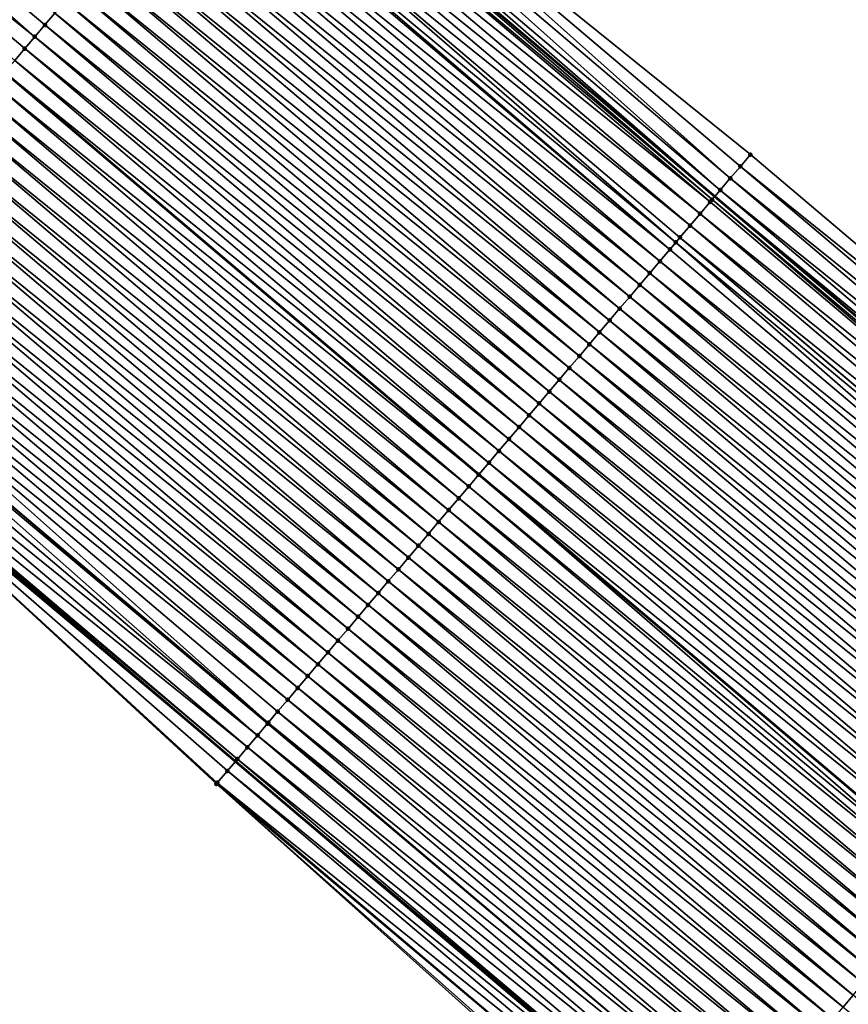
# Model space of a CAD drawing. Header units: feet. Extents: x 2007189 to 2022806, y 818621 to 837694.
# Tile 362 of 656: x 2016253 to 2016279, y 819532 to 819563. Entities that reach past the tile are written whole.
import ezdxf

# ---------------------------------------------------------------- set-up
doc = ezdxf.new("R2010")
doc.units = ezdxf.units.FT
doc.header["$MEASUREMENT"] = 0
for name, color, linetype, lineweight in [('EP_Travel Lane', 172, 'Continuous', 53), ('Road Shots', 141, 'Continuous', 100), ('Road X-Section', 40, 'Continuous', 13), ('STRIPING', 60, 'Continuous', 53)]:
    doc.layers.add(name, color=color, linetype=linetype, lineweight=lineweight)
doc.layers.add('I-77-MM17-21_SB-Surface-Border', color=7, linetype='Continuous')
doc.layers.add('I-77-MM17-21_SB-Surface-TIN', color=7, linetype='Continuous')

msp = doc.modelspace()

# ---------------------------------------------------------------- linework, layer by layer
at = {"layer": 'EP_Travel Lane'}
for points in [[(2016183.28467098, 819634.8907298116, 265.2329252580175), (2016198.596788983, 819622.027194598, 265.4946617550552), (2016213.909148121, 819609.1634568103, 265.7324263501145), (2016229.221533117, 819596.2996972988, 265.9676188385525), (2016244.533497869, 819583.4362908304, 266.2445913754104), (2016259.891310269, 819570.5225203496, 266.5224277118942), (2016275.139457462, 819557.5830874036, 266.7775376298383), (2016290.339732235, 819544.7140810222, 267.0380516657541), (2016305.665004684, 819531.8657909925, 267.2780565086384), (2016320.990131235, 819519.0176232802, 267.5331981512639), (2016336.315276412, 819506.1694399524, 267.7863999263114), (2016351.640517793, 819493.3211759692, 268.0296295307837), (2016366.965729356, 819480.4729369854, 268.2759543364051), (2016382.290939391, 819467.6246992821, 268.5224309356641), (2016397.61622734, 819454.7763962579, 268.7608351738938), (2016412.941223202, 819441.9283381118, 269.0295195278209), (2016428.266222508, 819429.0802770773, 269.2978479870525), (2016443.593150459, 819416.2294417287, 269.5617281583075), (2016458.915161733, 819403.3778103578, 269.829784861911), (2016474.237198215, 819390.526157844, 270.0952103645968), (2016489.559565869, 819377.674227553, 270.3261203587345), (2016504.881901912, 819364.8223237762, 270.560315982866)], [(2016183.202506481, 819603.6958262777, 265.0733781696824), (2016198.532178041, 819590.8528946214, 265.3209503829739), (2016213.861730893, 819578.010062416, 265.5803117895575), (2016229.191185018, 819565.1673129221, 265.8494773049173), (2016244.475745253, 819552.3482420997, 266.109085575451), (2016259.723848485, 819539.4088464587, 266.3687006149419), (2016275.026740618, 819526.4409849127, 266.6317051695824), (2016290.321655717, 819513.5564593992, 266.8704071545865), (2016305.616230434, 819500.6722206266, 267.1444673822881), (2016320.911125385, 819487.787712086, 267.3852626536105), (2016336.205997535, 819474.9032227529, 267.6284244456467), (2016351.500970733, 819462.0186482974, 267.8610853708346), (2016366.795694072, 819449.1342843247, 268.119710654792), (2016382.090362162, 819436.2499668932, 268.384071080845), (2016397.385141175, 819423.36555602, 268.6369120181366), (2016412.679787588, 819410.4812568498, 268.9035286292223), (2016427.977844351, 819397.6047015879, 269.161421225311), (2016443.300191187, 819384.7528080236, 269.3954837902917), (2016458.622623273, 819371.9008429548, 269.6206614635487), (2016473.944835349, 819359.0490624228, 269.8687680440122), (2016489.266939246, 819346.1973726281, 270.128160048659), (2016504.589087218, 819333.3456458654, 270.3829531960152)]]:
    msp.add_polyline3d(points, dxfattribs=at)
at = {"layer": 'I-77-MM17-21_SB-Surface-Border', "color": 3, "linetype": 'Continuous', "lineweight": -3}
for points in [[(2016183.460804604, 819635.1003761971, 265.2332455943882), (2016199.312859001, 819622.879429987, 265.4920209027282), (2016214.727341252, 819610.137190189, 265.7272301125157), (2016230.039247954, 819597.2725477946, 265.9470665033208), (2016245.994143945, 819585.1737806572, 266.1947624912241), (2016260.712779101, 819571.4899711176, 266.4927552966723), (2016276.284662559, 819558.9315827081, 266.7249549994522), (2016291.476702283, 819546.069253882, 266.9875041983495), (2016306.159110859, 819532.4549832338, 267.2693192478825), (2016321.162933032, 819519.223718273, 267.5321397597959), (2016337.130822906, 819507.1416154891, 267.7558890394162), (2016351.81332815, 819493.5272637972, 268.0276841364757), (2016367.138531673, 819480.6790315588, 268.2748428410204), (2016382.463761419, 819467.8307773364, 268.519275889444), (2016397.789036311, 819454.9824852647, 268.7590343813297), (2016413.114027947, 819442.1344306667, 269.0281571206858), (2016428.76037423, 819429.6694311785, 269.2843902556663), (2016444.087512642, 819416.8184214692, 269.5406476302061), (2016459.409492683, 819403.9668255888, 269.8124374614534), (2016474.73145874, 819391.1152414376, 270.0856816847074), (2016489.732447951, 819377.8802853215, 270.3232260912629), (2016505.054784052, 819365.0283907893, 270.5578926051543)], [(2016504.315146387, 819333.0189122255, 270.3760323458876), (2016488.99301617, 819345.8706340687, 270.1199002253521), (2016473.097372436, 819358.0378913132, 269.8274183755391), (2016457.396885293, 819370.4383548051, 269.5624527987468), (2016441.672799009, 819382.8112668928, 269.3274584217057), (2016426.79828295, 819396.1974727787, 269.1138127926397), (2016412.169920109, 819409.8727367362, 268.8853118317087), (2016395.360763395, 819420.9494025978, 268.5602324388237), (2016380.304748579, 819434.1189575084, 268.3252186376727), (2016364.656033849, 819446.5807198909, 268.0479512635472), (2016350.114952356, 819460.364253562, 267.801350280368), (2016335.247964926, 819473.7593316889, 267.5690900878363), (2016320.019028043, 819486.7226995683, 267.3377626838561), (2016303.152086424, 819497.730594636, 267.0205578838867), (2016290.260975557, 819513.4840252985, 266.8675688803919), (2016274.061169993, 819525.2883479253, 266.5848943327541), (2016259.111439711, 819538.6864703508, 266.3334746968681), (2016244.398538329, 819552.257178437, 266.1049946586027), (2016226.980209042, 819562.5331212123, 265.7212940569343), (2016211.883923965, 819575.6538988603, 265.4767556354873), (2016197.786978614, 819589.9652309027, 265.2864947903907), (2016181.556114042, 819601.7345447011, 264.9904818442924)]]:
    msp.add_polyline3d(points, dxfattribs=at)
at = {"layer": 'I-77-MM17-21_SB-Surface-TIN', "color": 128, "linetype": 'Continuous', "lineweight": -3}
for points in [[(2016237.632886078, 819575.2194163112, 266.0709151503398), (2016253.273328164, 819562.7204458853, 266.3569581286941), (2016238.275966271, 819575.9852151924, 266.0897367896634)], [(2016238.275966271, 819575.9852151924, 266.0897367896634), (2016253.273328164, 819562.7204458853, 266.3569581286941), (2016253.596747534, 819563.1017593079, 266.3664422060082)], [(2016238.275966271, 819575.9852151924, 266.0897367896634), (2016253.596747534, 819563.1017593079, 266.3664422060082), (2016253.920166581, 819563.4830730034, 266.3759591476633)], [(2016237.632886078, 819575.2194163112, 266.0709151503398), (2016252.626500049, 819561.9578100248, 266.3369039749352), (2016252.949912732, 819562.3391291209, 266.3470715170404)], [(2016237.632886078, 819575.2194163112, 266.0709151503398), (2016252.949912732, 819562.3391291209, 266.3470715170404), (2016253.273328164, 819562.7204458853, 266.3569581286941)], [(2016275.637274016, 819558.1694224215, 266.7621913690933), (2016260.712779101, 819571.4899711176, 266.4927552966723), (2016260.389104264, 819571.1088744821, 266.5093865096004)], [(2016275.637274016, 819558.1694224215, 266.7621913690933), (2016275.960987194, 819558.5504865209, 266.7416404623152), (2016260.712779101, 819571.4899711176, 266.4927552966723)], [(2016275.960987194, 819558.5504865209, 266.7416404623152), (2016276.284662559, 819558.9315827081, 266.7249549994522), (2016260.712779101, 819571.4899711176, 266.4927552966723)], [(2016275.313632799, 819557.7882972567, 266.7753860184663), (2016260.389104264, 819571.1088744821, 266.5093865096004), (2016260.065483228, 819570.7277321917, 266.5205179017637)], [(2016275.313632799, 819557.7882972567, 266.7753860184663), (2016275.637274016, 819558.1694224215, 266.7621913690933), (2016260.389104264, 819571.1088744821, 266.5093865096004)], [(2016275.053091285, 819557.4813325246, 266.778604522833), (2016259.891310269, 819570.5225203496, 266.5224277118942), (2016259.741959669, 819570.3465071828, 266.5216846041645)], [(2016259.891426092, 819570.522656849, 266.5224282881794), (2016259.891310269, 819570.5225203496, 266.5224277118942), (2016275.139457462, 819557.5830874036, 266.7775376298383)], [(2016275.053091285, 819557.4813325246, 266.778604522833), (2016275.139457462, 819557.5830874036, 266.7775376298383), (2016259.891310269, 819570.5225203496, 266.5224277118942)], [(2016259.891426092, 819570.522656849, 266.5224282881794), (2016275.139457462, 819557.5830874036, 266.7775376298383), (2016260.065483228, 819570.7277321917, 266.5205179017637)], [(2016275.313632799, 819557.7882972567, 266.7753860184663), (2016260.065483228, 819570.7277321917, 266.5205179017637), (2016275.139457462, 819557.5830874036, 266.7775376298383)], [(2016274.990089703, 819557.4070888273, 266.7785502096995), (2016259.741959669, 819570.3465071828, 266.5216846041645), (2016259.418490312, 819569.9652361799, 266.517310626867)], [(2016274.990089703, 819557.4070888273, 266.7785502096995), (2016275.053091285, 819557.4813325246, 266.778604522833), (2016259.741959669, 819570.3465071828, 266.5216846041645)], [(2016274.666597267, 819557.0258374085, 266.7765356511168), (2016259.418490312, 819569.9652361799, 266.517310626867), (2016259.095027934, 819569.5839592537, 266.5122230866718)], [(2016274.666597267, 819557.0258374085, 266.7765356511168), (2016274.990089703, 819557.4070888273, 266.7785502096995), (2016259.418490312, 819569.9652361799, 266.517310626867)], [(2016274.343119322, 819556.6445736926, 266.7730397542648), (2016259.095027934, 819569.5839592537, 266.5122230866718), (2016258.771575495, 819569.2026738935, 266.5061195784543)], [(2016274.343119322, 819556.6445736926, 266.7730397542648), (2016274.666597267, 819557.0258374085, 266.7765356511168), (2016259.095027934, 819569.5839592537, 266.5122230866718)], [(2016273.883156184, 819556.1023859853, 266.7651829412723), (2016258.771575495, 819569.2026738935, 266.5061195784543), (2016258.511815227, 819568.8964542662, 266.5004853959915)], [(2016273.883156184, 819556.1023859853, 266.7651829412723), (2016274.019656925, 819556.2632967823, 266.767954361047), (2016258.771575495, 819569.2026738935, 266.5061195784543)], [(2016274.019656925, 819556.2632967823, 266.767954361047), (2016274.343119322, 819556.6445736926, 266.7730397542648), (2016258.771575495, 819569.2026738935, 266.5061195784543)], [(2016273.696214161, 819555.8820032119, 266.7608620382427), (2016258.511815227, 819568.8964542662, 266.5004853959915), (2016258.448132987, 819568.821380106, 266.4990008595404)], [(2016273.696214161, 819555.8820032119, 266.7608620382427), (2016273.883156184, 819556.1023859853, 266.7651829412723), (2016258.511815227, 819568.8964542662, 266.5004853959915)], [(2016273.696214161, 819555.8820032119, 266.7608620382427), (2016258.448132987, 819568.821380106, 266.4990008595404), (2016258.124697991, 819568.4400799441, 266.4911142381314)], [(2016273.372781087, 819555.5007014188, 266.7527791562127), (2016258.124697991, 819568.4400799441, 266.4911142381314), (2016257.801263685, 819568.0587791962, 266.483157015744)], [(2016273.372781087, 819555.5007014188, 266.7527791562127), (2016273.696214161, 819555.8820032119, 266.7608620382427), (2016258.124697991, 819568.4400799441, 266.4911142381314)], [(2016273.049350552, 819555.1193974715, 266.7444367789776), (2016257.801263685, 819568.0587791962, 266.483157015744), (2016257.477830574, 819567.6774774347, 266.4750777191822)], [(2016273.049350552, 819555.1193974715, 266.7444367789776), (2016273.372781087, 819555.5007014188, 266.7527791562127), (2016257.801263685, 819568.0587791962, 266.483157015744)], [(2016272.72591995, 819554.7380935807, 266.7361011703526), (2016257.477830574, 819567.6774774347, 266.4750777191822), (2016257.154395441, 819567.2961773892, 266.4672051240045)], [(2016272.72591995, 819554.7380935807, 266.7361011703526), (2016273.049350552, 819555.1193974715, 266.7444367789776), (2016257.477830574, 819567.6774774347, 266.4750777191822)], [(2016272.402489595, 819554.35678948, 266.7277403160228), (2016257.154395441, 819567.2961773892, 266.4672051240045), (2016256.830961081, 819566.914876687, 266.4592534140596)], [(2016272.402489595, 819554.35678948, 266.7277403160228), (2016272.72591995, 819554.7380935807, 266.7361011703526), (2016257.154395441, 819567.2961773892, 266.4672051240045)], [(2016272.079061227, 819553.9754836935, 266.7191763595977), (2016256.830961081, 819566.914876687, 266.4592534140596), (2016256.507530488, 819566.5335727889, 266.4509167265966)], [(2016272.079061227, 819553.9754836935, 266.7191763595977), (2016272.402489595, 819554.35678948, 266.7277403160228), (2016256.830961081, 819566.914876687, 266.4592534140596)], [(2016271.755635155, 819553.5941759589, 266.710377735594), (2016256.507530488, 819566.5335727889, 266.4509167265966), (2016256.1841063, 819566.1522634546, 266.4419251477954)], [(2016271.755635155, 819553.5941759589, 266.710377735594), (2016272.079061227, 819553.9754836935, 266.7191763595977), (2016256.507530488, 819566.5335727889, 266.4509167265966)], [(2016271.432208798, 819553.2128684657, 266.7016081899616), (2016256.1841063, 819566.1522634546, 266.4419251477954), (2016255.860684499, 819565.7709520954, 266.4326896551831)], [(2016271.432208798, 819553.2128684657, 266.7016081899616), (2016271.755635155, 819553.5941759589, 266.710377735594), (2016256.1841063, 819566.1522634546, 266.4419251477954)], [(2016271.108780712, 819552.83156244, 266.6930154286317), (2016255.860684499, 819565.7709520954, 266.4326896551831), (2016255.537258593, 819565.3896442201, 266.4238738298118)], [(2016271.108780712, 819552.83156244, 266.6930154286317), (2016271.432208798, 819553.2128684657, 266.7016081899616), (2016255.860684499, 819565.7709520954, 266.4326896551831)], [(2016270.785352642, 819552.4502564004, 266.6844209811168), (2016255.537258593, 819565.3896442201, 266.4238738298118), (2016255.213833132, 819565.008335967, 266.4150125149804)], [(2016270.785352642, 819552.4502564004, 266.6844209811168), (2016271.108780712, 819552.83156244, 266.6930154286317), (2016255.537258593, 819565.3896442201, 266.4238738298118)], [(2016270.461928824, 819552.0689467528, 266.675391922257), (2016255.213833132, 819565.008335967, 266.4150125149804), (2016254.890413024, 819564.6270231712, 266.4056039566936)], [(2016270.461928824, 819552.0689467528, 266.675391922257), (2016270.785352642, 819552.4502564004, 266.6844209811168), (2016255.213833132, 819565.008335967, 266.4150125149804)], [(2016270.138511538, 819551.6876315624, 266.6656951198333), (2016254.890413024, 819564.6270231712, 266.4056039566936), (2016254.56699965, 819564.2457046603, 266.3955069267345)], [(2016270.138511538, 819551.6876315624, 266.6656951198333), (2016270.461928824, 819552.0689467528, 266.675391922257), (2016254.890413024, 819564.6270231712, 266.4056039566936)], [(2016269.815098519, 819551.3063127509, 266.6555621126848), (2016254.56699965, 819564.2457046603, 266.3955069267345), (2016254.243585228, 819563.8643870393, 266.3855170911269)], [(2016269.815098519, 819551.3063127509, 266.6555621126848), (2016270.138511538, 819551.6876315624, 266.6656951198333), (2016254.56699965, 819564.2457046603, 266.3955069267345)], [(2016269.491684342, 819550.9249949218, 266.645547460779), (2016254.243585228, 819563.8643870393, 266.3855170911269), (2016253.920166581, 819563.4830730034, 266.3759591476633)], [(2016269.491684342, 819550.9249949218, 266.645547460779), (2016269.815098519, 819551.3063127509, 266.6555621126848), (2016254.243585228, 819563.8643870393, 266.3855170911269)], [(2016269.168263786, 819550.5436825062, 266.636184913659), (2016253.920166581, 819563.4830730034, 266.3759591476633), (2016253.596747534, 819563.1017593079, 266.3664422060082)], [(2016269.168263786, 819550.5436825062, 266.636184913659), (2016269.491684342, 819550.9249949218, 266.645547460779), (2016253.920166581, 819563.4830730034, 266.3759591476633)], [(2016268.844840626, 819550.1623723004, 266.6270886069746), (2016253.596747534, 819563.1017593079, 266.3664422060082), (2016253.273328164, 819562.7204458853, 266.3569581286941)], [(2016268.844840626, 819550.1623723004, 266.6270886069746), (2016269.168263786, 819550.5436825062, 266.636184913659), (2016253.596747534, 819563.1017593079, 266.3664422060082)], [(2016268.521418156, 819549.7810615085, 266.6179216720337), (2016253.273328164, 819562.7204458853, 266.3569581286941), (2016252.949912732, 819562.3391291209, 266.3470715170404)], [(2016268.521418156, 819549.7810615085, 266.6179216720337), (2016268.844840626, 819550.1623723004, 266.6270886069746), (2016253.273328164, 819562.7204458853, 266.3569581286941)], [(2016268.198002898, 819549.3997445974, 266.608017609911), (2016252.949912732, 819562.3391291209, 266.3470715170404), (2016252.626500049, 819561.9578100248, 266.3369039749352)], [(2016268.198002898, 819549.3997445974, 266.608017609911), (2016268.521418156, 819549.7810615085, 266.6179216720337), (2016252.949912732, 819562.3391291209, 266.3470715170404)], [(2016267.874590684, 819549.0184251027, 266.5978022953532), (2016252.626500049, 819561.9578100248, 266.3369039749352), (2016252.303084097, 819561.5764934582, 266.3270582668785)], [(2016267.874590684, 819549.0184251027, 266.5978022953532), (2016268.198002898, 819549.3997445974, 266.608017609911), (2016252.626500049, 819561.9578100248, 266.3369039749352)], [(2016251.979665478, 819561.1951796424, 266.3175097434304), (2016267.551178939, 819548.6371049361, 266.5875252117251), (2016252.303084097, 819561.5764934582, 266.3270582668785)], [(2016267.874590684, 819549.0184251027, 266.5978022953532), (2016252.303084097, 819561.5764934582, 266.3270582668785), (2016267.551178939, 819548.6371049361, 266.5875252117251)], [(2016267.227763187, 819548.2557887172, 266.577685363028), (2016251.979665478, 819561.1951796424, 266.3175097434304), (2016251.656239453, 819560.8138718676, 266.3087060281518)], [(2016267.227763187, 819548.2557887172, 266.577685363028), (2016267.551178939, 819548.6371049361, 266.5875252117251), (2016251.979665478, 819561.1951796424, 266.3175097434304)], [(2016266.904337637, 819547.8744805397, 266.5688333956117), (2016251.656239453, 819560.8138718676, 266.3087060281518), (2016251.332808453, 819560.4325683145, 266.3004108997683)], [(2016266.904337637, 819547.8744805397, 266.5688333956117), (2016267.227763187, 819548.2557887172, 266.577685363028), (2016251.656239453, 819560.8138718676, 266.3087060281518)], [(2016266.580905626, 819547.4931778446, 266.5606418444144), (2016251.332808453, 819560.4325683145, 266.3004108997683), (2016251.009378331, 819560.051264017, 266.2920260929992)], [(2016266.580905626, 819547.4931778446, 266.5606418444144), (2016266.904337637, 819547.8744805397, 266.5688333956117), (2016251.332808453, 819560.4325683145, 266.3004108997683)], [(2016266.257468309, 819547.1118796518, 266.552992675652), (2016251.009378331, 819560.051264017, 266.2920260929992), (2016250.685948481, 819559.6699594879, 266.2836133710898)], [(2016266.257468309, 819547.1118796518, 266.552992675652), (2016266.580905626, 819547.4931778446, 266.5606418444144), (2016251.009378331, 819560.051264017, 266.2920260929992)], [(2016265.934030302, 819546.7305820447, 266.5454140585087), (2016250.685948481, 819559.6699594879, 266.2836133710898), (2016250.362519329, 819559.2886543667, 266.2751293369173)], [(2016265.934030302, 819546.7305820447, 266.5454140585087), (2016266.257468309, 819547.1118796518, 266.552992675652), (2016250.685948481, 819559.6699594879, 266.2836133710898)], [(2016265.610593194, 819546.3492836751, 266.5377435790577), (2016250.362519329, 819559.2886543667, 266.2751293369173), (2016250.039089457, 819558.9073498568, 266.2667189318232)], [(2016265.610593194, 819546.3492836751, 266.5377435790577), (2016265.934030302, 819546.7305820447, 266.5454140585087), (2016250.362519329, 819559.2886543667, 266.2751293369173)], [(2016265.287156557, 819545.9679849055, 266.5300249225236), (2016250.039089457, 819558.9073498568, 266.2667189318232), (2016249.715658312, 819558.5260464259, 266.2584385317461)], [(2016265.287156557, 819545.9679849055, 266.5300249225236), (2016265.610593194, 819546.3492836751, 266.5377435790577), (2016250.039089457, 819558.9073498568, 266.2667189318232)], [(2016291.476702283, 819546.069253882, 266.9875041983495), (2016276.284662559, 819558.9315827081, 266.7249549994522), (2016275.960987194, 819558.5504865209, 266.7416404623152)], [(2016264.96372092, 819545.586685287, 266.5222040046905), (2016249.715658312, 819558.5260464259, 266.2584385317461), (2016249.392226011, 819558.1447439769, 266.2502763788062)], [(2016264.96372092, 819545.586685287, 266.5222040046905), (2016265.287156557, 819545.9679849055, 266.5300249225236), (2016249.715658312, 819558.5260464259, 266.2584385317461)], [(2016291.155309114, 819545.6862310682, 267.0043893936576), (2016275.960987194, 819558.5504865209, 266.7416404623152), (2016275.637274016, 819558.1694224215, 266.7621913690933)], [(2016291.155309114, 819545.6862310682, 267.0043893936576), (2016291.476702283, 819546.069253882, 266.9875041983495), (2016275.960987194, 819558.5504865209, 266.7416404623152)], [(2016264.640286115, 819545.2053849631, 266.5142981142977), (2016249.392226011, 819558.1447439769, 266.2502763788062), (2016249.068791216, 819557.7634436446, 266.2423692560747)], [(2016264.640286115, 819545.2053849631, 266.5142981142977), (2016264.96372092, 819545.586685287, 266.5222040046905), (2016249.392226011, 819558.1447439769, 266.2502763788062)], [(2016290.833884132, 819545.3032349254, 267.024573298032), (2016275.637274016, 819558.1694224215, 266.7621913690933), (2016275.313632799, 819557.7882972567, 266.7753860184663)], [(2016290.833884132, 819545.3032349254, 267.024573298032), (2016291.155309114, 819545.6862310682, 267.0043893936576), (2016275.637274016, 819558.1694224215, 266.7621913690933)], [(2016290.51253952, 819544.9201714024, 267.0364235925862), (2016275.313632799, 819557.7882972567, 266.7753860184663), (2016275.139457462, 819557.5830874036, 266.7775376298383)], [(2016290.51253952, 819544.9201714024, 267.0364235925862), (2016290.833884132, 819545.3032349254, 267.024573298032), (2016275.313632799, 819557.7882972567, 266.7753860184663)], [(2016264.316851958, 819544.8240840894, 266.5063259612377), (2016249.068791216, 819557.7634436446, 266.2423692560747), (2016248.74535419, 819557.3821452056, 266.2346901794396)], [(2016264.316851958, 819544.8240840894, 266.5063259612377), (2016264.640286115, 819545.2053849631, 266.5142981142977), (2016249.068791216, 819557.7634436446, 266.2423692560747)], [(2016290.191295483, 819544.5370235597, 267.0378451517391), (2016275.053091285, 819557.4813325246, 266.778604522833), (2016274.990089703, 819557.4070888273, 266.7785502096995)], [(2016290.316130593, 819544.6859336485, 267.038274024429), (2016275.139457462, 819557.5830874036, 266.7775376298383), (2016275.053091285, 819557.4813325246, 266.778604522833)], [(2016290.191295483, 819544.5370235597, 267.0378451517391), (2016290.316130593, 819544.6859336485, 267.038274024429), (2016275.053091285, 819557.4813325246, 266.778604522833)], [(2016290.51253952, 819544.9201714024, 267.0364235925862), (2016275.139457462, 819557.5830874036, 266.7775376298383), (2016290.339732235, 819544.7140810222, 267.0380516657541)], [(2016290.316130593, 819544.6859336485, 267.038274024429), (2016290.339732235, 819544.7140810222, 267.0380516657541), (2016275.139457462, 819557.5830874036, 266.7775376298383)], [(2016263.993419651, 819544.4427816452, 266.4981646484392), (2016248.74535419, 819557.3821452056, 266.2346901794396), (2016248.421915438, 819557.0008482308, 266.2271874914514)], [(2016263.993419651, 819544.4427816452, 266.4981646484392), (2016264.316851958, 819544.8240840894, 266.5063259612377), (2016248.74535419, 819557.3821452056, 266.2346901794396)], [(2016290.191295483, 819544.5370235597, 267.0378451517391), (2016274.990089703, 819557.4070888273, 266.7785502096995), (2016274.666597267, 819557.0258374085, 266.7765356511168)], [(2016263.66998644, 819544.0614799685, 266.490095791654), (2016248.421915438, 819557.0008482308, 266.2271874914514), (2016248.098475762, 819556.6195520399, 266.2197792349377)], [(2016263.66998644, 819544.0614799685, 266.490095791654), (2016263.993419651, 819544.4427816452, 266.4981646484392), (2016248.421915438, 819557.0008482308, 266.2271874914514)], [(2016289.870106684, 819544.1538294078, 267.0335391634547), (2016274.666597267, 819557.0258374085, 266.7765356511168), (2016274.343119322, 819556.6445736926, 266.7730397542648)], [(2016289.870106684, 819544.1538294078, 267.0335391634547), (2016290.191295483, 819544.5370235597, 267.0378451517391), (2016274.666597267, 819557.0258374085, 266.7765356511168)], [(2016263.346555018, 819543.6801767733, 266.481844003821), (2016248.098475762, 819556.6195520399, 266.2197792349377), (2016247.775037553, 819556.2382546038, 266.2122209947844)], [(2016263.346555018, 819543.6801767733, 266.481844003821), (2016263.66998644, 819544.0614799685, 266.490095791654), (2016248.098475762, 819556.6195520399, 266.2197792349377)], [(2016289.548938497, 819543.770617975, 267.0270958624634), (2016274.343119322, 819556.6445736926, 266.7730397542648), (2016274.019656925, 819556.2632967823, 266.767954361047)], [(2016289.548938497, 819543.770617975, 267.0270958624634), (2016289.870106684, 819544.1538294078, 267.0335391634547), (2016274.343119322, 819556.6445736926, 266.7730397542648)], [(2016263.023125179, 819543.2988722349, 266.4734304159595), (2016247.775037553, 819556.2382546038, 266.2122209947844), (2016247.45160037, 819555.856956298, 266.2045579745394)], [(2016263.023125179, 819543.2988722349, 266.4734304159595), (2016263.346555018, 819543.6801767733, 266.481844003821), (2016247.775037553, 819556.2382546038, 266.2122209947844)], [(2016289.227772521, 819543.3874046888, 267.0204233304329), (2016274.019656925, 819556.2632967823, 266.767954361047), (2016273.883156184, 819556.1023859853, 266.7651829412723)], [(2016289.227772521, 819543.3874046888, 267.0204233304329), (2016289.239658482, 819543.401587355, 267.0206912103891), (2016274.019656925, 819556.2632967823, 266.767954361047)], [(2016289.239658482, 819543.401587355, 267.0206912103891), (2016289.548938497, 819543.770617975, 267.0270958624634), (2016274.019656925, 819556.2632967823, 266.767954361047)], [(2016288.906618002, 819543.0041817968, 267.0125627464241), (2016273.696214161, 819555.8820032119, 266.7608620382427), (2016273.372781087, 819555.5007014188, 266.7527791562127)], [(2016288.906618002, 819543.0041817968, 267.0125627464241), (2016273.883156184, 819556.1023859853, 266.7651829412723), (2016273.696214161, 819555.8820032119, 266.7608620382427)], [(2016288.906618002, 819543.0041817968, 267.0125627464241), (2016289.227772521, 819543.3874046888, 267.0204233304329), (2016273.883156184, 819556.1023859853, 266.7651829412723)], [(2016262.699694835, 819542.9175681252, 266.4650684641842), (2016247.45160037, 819555.856956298, 266.2045579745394), (2016247.128162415, 819555.4756586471, 266.196973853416)], [(2016262.699694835, 819542.9175681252, 266.4650684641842), (2016263.023125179, 819543.2988722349, 266.4734304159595), (2016247.45160037, 819555.856956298, 266.2045579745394)], [(2016262.376264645, 819542.5362638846, 266.4566907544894), (2016247.128162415, 819555.4756586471, 266.196973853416), (2016246.804725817, 819555.0943598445, 266.1892509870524)], [(2016262.376264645, 819542.5362638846, 266.4566907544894), (2016262.699694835, 819542.9175681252, 266.4650684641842), (2016247.128162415, 819555.4756586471, 266.196973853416)], [(2016288.585476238, 819542.6209482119, 267.003379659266), (2016273.372781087, 819555.5007014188, 266.7527791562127), (2016273.049350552, 819555.1193974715, 266.7444367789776)], [(2016288.585476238, 819542.6209482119, 267.003379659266), (2016288.906618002, 819543.0041817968, 267.0125627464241), (2016273.372781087, 819555.5007014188, 266.7527791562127)], [(2016262.052832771, 819542.1549610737, 266.4484852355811), (2016246.804725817, 819555.0943598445, 266.1892509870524), (2016246.481289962, 819554.7130604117, 266.1814521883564)], [(2016262.052832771, 819542.1549610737, 266.4484852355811), (2016262.376264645, 819542.5362638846, 266.4566907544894), (2016246.804725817, 819555.0943598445, 266.1892509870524)], [(2016288.264337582, 819542.237712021, 266.9938742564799), (2016273.049350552, 819555.1193974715, 266.7444367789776), (2016272.72591995, 819554.7380935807, 266.7361011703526)], [(2016288.264337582, 819542.237712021, 266.9938742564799), (2016288.585476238, 819542.6209482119, 267.003379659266), (2016273.049350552, 819555.1193974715, 266.7444367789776)], [(2016261.729398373, 819541.7736604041, 266.4405377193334), (2016246.481289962, 819554.7130604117, 266.1814521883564), (2016246.157856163, 819554.3317592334, 266.1734431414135)], [(2016261.729398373, 819541.7736604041, 266.4405377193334), (2016262.052832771, 819542.1549610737, 266.4484852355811), (2016246.481289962, 819554.7130604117, 266.1814521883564)], [(2016287.943191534, 819541.8544820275, 266.9851353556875), (2016272.72591995, 819554.7380935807, 266.7361011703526), (2016272.402489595, 819554.35678948, 266.7277403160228)], [(2016287.943191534, 819541.8544820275, 266.9851353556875), (2016288.264337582, 819542.237712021, 266.9938742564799), (2016272.72591995, 819554.7380935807, 266.7361011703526)], [(2016261.405961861, 819541.3923615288, 266.4328063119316), (2016246.157856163, 819554.3317592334, 266.1734431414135), (2016245.834426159, 819553.9504548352, 266.1650461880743)], [(2016261.405961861, 819541.3923615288, 266.4328063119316), (2016261.729398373, 819541.7736604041, 266.4405377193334), (2016246.157856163, 819554.3317592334, 266.1734431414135)], [(2016287.622037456, 819541.4712587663, 266.9772291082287), (2016272.402489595, 819554.35678948, 266.7277403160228), (2016272.079061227, 819553.9754836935, 266.7191763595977)], [(2016287.622037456, 819541.4712587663, 266.9772291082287), (2016287.943191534, 819541.8544820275, 266.9851353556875), (2016272.402489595, 819554.35678948, 266.7277403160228)], [(2016287.300882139, 819541.0880365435, 266.9694512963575), (2016272.079061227, 819553.9754836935, 266.7191763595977), (2016271.755635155, 819553.5941759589, 266.710377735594)], [(2016287.300882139, 819541.0880365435, 266.9694512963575), (2016287.622037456, 819541.4712587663, 266.9772291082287), (2016272.079061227, 819553.9754836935, 266.7191763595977)], [(2016260.781371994, 819540.6559969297, 266.4160387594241), (2016245.834426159, 819553.9504548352, 266.1650461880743), (2016245.511005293, 819553.5691426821, 266.1557150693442)], [(2016260.781371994, 819540.6559969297, 266.4160387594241), (2016261.082528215, 819541.0110602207, 266.4247818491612), (2016245.834426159, 819553.9504548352, 266.1650461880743)], [(2016261.082528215, 819541.0110602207, 266.4247818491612), (2016261.405961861, 819541.3923615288, 266.4328063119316), (2016245.834426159, 819553.9504548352, 266.1650461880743)], [(2016260.435715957, 819540.248410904, 266.4031071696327), (2016245.439343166, 819553.4846471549, 266.1533393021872), (2016245.187611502, 819553.187807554, 266.1436162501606)], [(2016260.759109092, 819540.6297465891, 266.4152728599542), (2016245.511005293, 819553.5691426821, 266.1557150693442), (2016245.439343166, 819553.4846471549, 266.1533393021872)], [(2016260.435715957, 819540.248410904, 266.4031071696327), (2016260.759109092, 819540.6297465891, 266.4152728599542), (2016245.439343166, 819553.4846471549, 266.1533393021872)], [(2016260.759109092, 819540.6297465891, 266.4152728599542), (2016260.781371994, 819540.6559969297, 266.4160387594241), (2016245.511005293, 819553.5691426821, 266.1557150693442)], [(2016286.979733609, 819540.704808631, 266.9609697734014), (2016271.755635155, 819553.5941759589, 266.710377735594), (2016271.432208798, 819553.2128684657, 266.7016081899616)], [(2016286.979733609, 819540.704808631, 266.9609697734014), (2016287.300882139, 819541.0880365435, 266.9694512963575), (2016271.755635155, 819553.5941759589, 266.710377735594)], [(2016260.435715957, 819540.248410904, 266.4031071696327), (2016245.187611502, 819553.187807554, 266.1436162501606), (2016244.864243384, 819552.8064506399, 266.1288929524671)], [(2016286.658590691, 819540.3215760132, 266.9519062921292), (2016271.432208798, 819553.2128684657, 266.7016081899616), (2016271.108780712, 819552.83156244, 266.6930154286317)], [(2016286.658590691, 819540.3215760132, 266.9519062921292), (2016286.979733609, 819540.704808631, 266.9609697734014), (2016271.432208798, 819553.2128684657, 266.7016081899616)], [(2016260.112345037, 819539.8670563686, 266.3886706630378), (2016244.864243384, 819552.8064506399, 266.1288929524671), (2016244.540891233, 819552.425080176, 266.1125374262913)], [(2016260.112345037, 819539.8670563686, 266.3886706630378), (2016260.435715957, 819540.248410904, 266.4031071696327), (2016244.864243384, 819552.8064506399, 266.1288929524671)], [(2016286.337448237, 819539.9383430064, 266.9427947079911), (2016271.108780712, 819552.83156244, 266.6930154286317), (2016270.785352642, 819552.4502564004, 266.6844209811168)], [(2016286.337448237, 819539.9383430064, 266.9427947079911), (2016286.658590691, 819540.3215760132, 266.9519062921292), (2016271.108780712, 819552.83156244, 266.6930154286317)], [(2016259.788993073, 819539.4856857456, 266.3722961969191), (2016244.540891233, 819552.425080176, 266.1125374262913), (2016244.475745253, 819552.3482420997, 266.109085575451)], [(2016259.788993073, 819539.4856857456, 266.3722961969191), (2016260.112345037, 819539.8670563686, 266.3886706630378), (2016244.540891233, 819552.425080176, 266.1125374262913)], [(2016286.016304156, 819539.5551113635, 266.9338518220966), (2016270.785352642, 819552.4502564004, 266.6844209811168), (2016270.461928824, 819552.0689467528, 266.675391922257)], [(2016286.016304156, 819539.5551113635, 266.9338518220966), (2016286.337448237, 819539.9383430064, 266.9427947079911), (2016270.785352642, 819552.4502564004, 266.6844209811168)], [(2016244.398538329, 819552.257178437, 266.1049946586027), (2016259.723848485, 819539.4088464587, 266.3687006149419), (2016244.475745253, 819552.3482420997, 266.109085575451)], [(2016259.465655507, 819539.1043029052, 266.3544499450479), (2016259.723848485, 819539.4088464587, 266.3687006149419), (2016244.398538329, 819552.257178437, 266.1049946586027)], [(2016259.111439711, 819538.6864703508, 266.3334746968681), (2016259.142330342, 819538.722909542, 266.3353360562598), (2016244.398538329, 819552.257178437, 266.1049946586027)], [(2016259.142330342, 819538.722909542, 266.3353360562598), (2016259.465655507, 819539.1043029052, 266.3544499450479), (2016244.398538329, 819552.257178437, 266.1049946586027)], [(2016259.788993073, 819539.4856857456, 266.3722961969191), (2016244.475745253, 819552.3482420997, 266.109085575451), (2016259.723848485, 819539.4088464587, 266.3687006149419)], [(2016285.69516098, 819539.1718789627, 266.9248151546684), (2016270.461928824, 819552.0689467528, 266.675391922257), (2016270.138511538, 819551.6876315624, 266.6656951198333)], [(2016285.69516098, 819539.1718789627, 266.9248151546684), (2016286.016304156, 819539.5551113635, 266.9338518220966), (2016270.461928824, 819552.0689467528, 266.675391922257)], [(2016285.374019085, 819538.7886454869, 266.9156455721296), (2016270.138511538, 819551.6876315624, 266.6656951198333), (2016269.815098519, 819551.3063127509, 266.6555621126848)], [(2016285.374019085, 819538.7886454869, 266.9156455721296), (2016285.69516098, 819539.1718789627, 266.9248151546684), (2016270.138511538, 819551.6876315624, 266.6656951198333)], [(2016285.052878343, 819538.4054110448, 266.9063564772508), (2016269.815098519, 819551.3063127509, 266.6555621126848), (2016269.491684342, 819550.9249949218, 266.645547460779)], [(2016285.052878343, 819538.4054110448, 266.9063564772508), (2016285.374019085, 819538.7886454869, 266.9156455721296), (2016269.815098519, 819551.3063127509, 266.6555621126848)], [(2016284.731737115, 819538.0221770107, 266.8971178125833), (2016269.491684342, 819550.9249949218, 266.645547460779), (2016269.168263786, 819550.5436825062, 266.636184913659)], [(2016284.731737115, 819538.0221770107, 266.8971178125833), (2016285.052878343, 819538.4054110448, 266.9063564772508), (2016269.491684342, 819550.9249949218, 266.645547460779)], [(2016284.410588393, 819537.6389492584, 266.888656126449), (2016269.168263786, 819550.5436825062, 266.636184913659), (2016268.844840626, 819550.1623723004, 266.6270886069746)], [(2016284.410588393, 819537.6389492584, 266.888656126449), (2016284.731737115, 819538.0221770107, 266.8971178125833), (2016269.168263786, 819550.5436825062, 266.636184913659)], [(2016284.089437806, 819537.2557230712, 266.8803879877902), (2016268.844840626, 819550.1623723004, 266.6270886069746), (2016268.521418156, 819549.7810615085, 266.6179216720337)], [(2016284.089437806, 819537.2557230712, 266.8803879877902), (2016284.410588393, 819537.6389492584, 266.888656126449), (2016268.844840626, 819550.1623723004, 266.6270886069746)], [(2016283.768282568, 819536.8725007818, 266.8726019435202), (2016268.521418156, 819549.7810615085, 266.6179216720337), (2016268.198002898, 819549.3997445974, 266.608017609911)], [(2016283.768282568, 819536.8725007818, 266.8726019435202), (2016284.089437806, 819537.2557230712, 266.8803879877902), (2016268.521418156, 819549.7810615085, 266.6179216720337)], [(2016283.447133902, 819536.4892729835, 266.8641345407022), (2016268.198002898, 819549.3997445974, 266.608017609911), (2016267.874590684, 819549.0184251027, 266.5978022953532)], [(2016283.447133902, 819536.4892729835, 266.8641345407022), (2016283.768282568, 819536.8725007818, 266.8726019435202), (2016268.198002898, 819549.3997445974, 266.608017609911)], [(2016283.125996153, 819536.106036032, 266.8545350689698), (2016267.874590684, 819549.0184251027, 266.5978022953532), (2016267.551178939, 819548.6371049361, 266.5875252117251)], [(2016283.125996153, 819536.106036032, 266.8545350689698), (2016283.447133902, 819536.4892729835, 266.8641345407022), (2016267.874590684, 819549.0184251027, 266.5978022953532)], [(2016282.653612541, 819535.5422922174, 266.8396890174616), (2016267.551178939, 819548.6371049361, 266.5875252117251), (2016267.227763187, 819548.2557887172, 266.577685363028)], [(2016283.125996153, 819536.106036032, 266.8545350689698), (2016267.551178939, 819548.6371049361, 266.5875252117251), (2016282.804862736, 819535.7227952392, 266.8444757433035)], [(2016282.653612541, 819535.5422922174, 266.8396890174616), (2016282.804862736, 819535.7227952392, 266.8444757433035), (2016267.551178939, 819548.6371049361, 266.5875252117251)], [(2016282.483731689, 819535.3395528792, 266.8341921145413), (2016267.227763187, 819548.2557887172, 266.577685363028), (2016266.904337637, 819547.8744805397, 266.5688333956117)], [(2016282.483731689, 819535.3395528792, 266.8341921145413), (2016282.653612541, 819535.5422922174, 266.8396890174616), (2016267.227763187, 819548.2557887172, 266.577685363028)], [(2016282.162596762, 819534.9563135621, 266.8243000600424), (2016266.904337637, 819547.8744805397, 266.5688333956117), (2016266.580905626, 819547.4931778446, 266.5606418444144)], [(2016282.162596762, 819534.9563135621, 266.8243000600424), (2016282.483731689, 819535.3395528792, 266.8341921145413), (2016266.904337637, 819547.8744805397, 266.5688333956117)], [(2016281.841453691, 819534.5730810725, 266.8152524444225), (2016266.580905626, 819547.4931778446, 266.5606418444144), (2016266.257468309, 819547.1118796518, 266.552992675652)], [(2016281.841453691, 819534.5730810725, 266.8152524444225), (2016282.162596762, 819534.9563135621, 266.8243000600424), (2016266.580905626, 819547.4931778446, 266.5606418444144)], [(2016281.520304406, 819534.1898537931, 266.8068492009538), (2016266.257468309, 819547.1118796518, 266.552992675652), (2016265.934030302, 819546.7305820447, 266.5454140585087)], [(2016281.520304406, 819534.1898537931, 266.8068492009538), (2016281.841453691, 819534.5730810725, 266.8152524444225), (2016266.257468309, 819547.1118796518, 266.552992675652)], [(2016281.199151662, 819533.8066294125, 266.7988045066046), (2016265.934030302, 819546.7305820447, 266.5454140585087), (2016265.610593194, 819546.3492836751, 266.5377435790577)], [(2016281.199151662, 819533.8066294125, 266.7988045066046), (2016281.520304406, 819534.1898537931, 266.8068492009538), (2016265.934030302, 819546.7305820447, 266.5454140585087)], [(2016280.877997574, 819533.4234061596, 266.7908993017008), (2016265.610593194, 819546.3492836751, 266.5377435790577), (2016265.287156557, 819545.9679849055, 266.5300249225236)], [(2016280.877997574, 819533.4234061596, 266.7908993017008), (2016281.199151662, 819533.8066294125, 266.7988045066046), (2016265.610593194, 819546.3492836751, 266.5377435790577)], [(2016280.556844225, 819533.0401822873, 266.7829174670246), (2016265.287156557, 819545.9679849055, 266.5300249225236), (2016264.96372092, 819545.586685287, 266.5222040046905)], [(2016280.556844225, 819533.0401822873, 266.7829174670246), (2016280.877997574, 819533.4234061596, 266.7908993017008), (2016265.287156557, 819545.9679849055, 266.5300249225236)], [(2016280.23569137, 819532.6569580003, 266.7748843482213), (2016264.96372092, 819545.586685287, 266.5222040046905), (2016264.640286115, 819545.2053849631, 266.5142981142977)], [(2016280.23569137, 819532.6569580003, 266.7748843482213), (2016280.556844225, 819533.0401822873, 266.7829174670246), (2016264.96372092, 819545.586685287, 266.5222040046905)], [(2016279.914539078, 819532.273733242, 266.7667929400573), (2016264.640286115, 819545.2053849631, 266.5142981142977), (2016264.316851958, 819544.8240840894, 266.5063259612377)], [(2016279.914539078, 819532.273733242, 266.7667929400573), (2016280.23569137, 819532.6569580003, 266.7748843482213), (2016264.640286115, 819545.2053849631, 266.5142981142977)], [(2016279.593387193, 819531.8905081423, 266.758659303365), (2016264.316851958, 819544.8240840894, 266.5063259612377), (2016263.993419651, 819544.4427816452, 266.4981646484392)], [(2016279.593387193, 819531.8905081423, 266.758659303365), (2016279.914539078, 819532.273733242, 266.7667929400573), (2016264.316851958, 819544.8240840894, 266.5063259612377)], [(2016279.272235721, 819531.5072826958, 266.7504827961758), (2016263.993419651, 819544.4427816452, 266.4981646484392), (2016263.66998644, 819544.0614799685, 266.490095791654)], [(2016279.272235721, 819531.5072826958, 266.7504827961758), (2016279.593387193, 819531.8905081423, 266.758659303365), (2016263.993419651, 819544.4427816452, 266.4981646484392)], [(2016278.951084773, 819531.1240568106, 266.7422520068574), (2016263.66998644, 819544.0614799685, 266.490095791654), (2016263.346555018, 819543.6801767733, 266.481844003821)], [(2016278.951084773, 819531.1240568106, 266.7422520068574), (2016279.272235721, 819531.5072826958, 266.7504827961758), (2016263.66998644, 819544.0614799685, 266.490095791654)], [(2016278.629935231, 819530.7408297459, 266.7338753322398), (2016263.346555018, 819543.6801767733, 266.481844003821), (2016263.023125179, 819543.2988722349, 266.4734304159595)], [(2016278.629935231, 819530.7408297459, 266.7338753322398), (2016278.951084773, 819531.1240568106, 266.7422520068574), (2016263.346555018, 819543.6801767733, 266.481844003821)], [(2016278.308787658, 819530.3576010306, 266.7252945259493), (2016263.023125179, 819543.2988722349, 266.4734304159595), (2016262.699694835, 819542.9175681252, 266.4650684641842)], [(2016278.308787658, 819530.3576010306, 266.7252945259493), (2016278.629935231, 819530.7408297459, 266.7338753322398), (2016263.023125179, 819543.2988722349, 266.4734304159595)], [(2016277.987640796, 819529.9743717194, 266.7166400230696), (2016262.699694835, 819542.9175681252, 266.4650684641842), (2016262.376264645, 819542.5362638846, 266.4566907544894)], [(2016277.987640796, 819529.9743717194, 266.7166400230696), (2016278.308787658, 819530.3576010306, 266.7252945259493), (2016262.699694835, 819542.9175681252, 266.4650684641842)], [(2016277.666494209, 819529.5911421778, 266.7079570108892), (2016262.376264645, 819542.5362638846, 266.4566907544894), (2016262.052832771, 819542.1549610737, 266.4484852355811)], [(2016277.666494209, 819529.5911421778, 266.7079570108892), (2016277.987640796, 819529.9743717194, 266.7166400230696), (2016262.376264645, 819542.5362638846, 266.4566907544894)], [(2016277.34534682, 819529.2079133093, 266.6993572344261), (2016262.052832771, 819542.1549610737, 266.4484852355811), (2016261.729398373, 819541.7736604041, 266.4405377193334)], [(2016277.34534682, 819529.2079133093, 266.6993572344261), (2016277.666494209, 819529.5911421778, 266.7079570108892), (2016262.052832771, 819542.1549610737, 266.4484852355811)], [(2016277.024196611, 819528.8246868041, 266.6910497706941), (2016261.729398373, 819541.7736604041, 266.4405377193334), (2016261.405961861, 819541.3923615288, 266.4328063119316)], [(2016277.024196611, 819528.8246868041, 266.6910497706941), (2016277.34534682, 819529.2079133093, 266.6993572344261), (2016261.729398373, 819541.7736604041, 266.4405377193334)], [(2016276.703043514, 819528.4414627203, 266.6830417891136), (2016261.405961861, 819541.3923615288, 266.4328063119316), (2016261.082528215, 819541.0110602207, 266.4247818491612)], [(2016276.703043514, 819528.4414627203, 266.6830417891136), (2016277.024196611, 819528.8246868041, 266.6910497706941), (2016261.405961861, 819541.3923615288, 266.4328063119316)], [(2016276.381891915, 819528.0582373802, 266.6748784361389), (2016261.082528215, 819541.0110602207, 266.4247818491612), (2016260.781371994, 819540.6559969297, 266.4160387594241)], [(2016276.381891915, 819528.0582373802, 266.6748784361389), (2016276.703043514, 819528.4414627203, 266.6830417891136), (2016261.082528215, 819541.0110602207, 266.4247818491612)], [(2016276.060742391, 819527.6750103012, 266.6664999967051), (2016260.759109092, 819540.6297465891, 266.4152728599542), (2016260.435715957, 819540.248410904, 266.4031071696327)], [(2016276.060742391, 819527.6750103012, 266.6664999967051), (2016260.781371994, 819540.6559969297, 266.4160387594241), (2016260.759109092, 819540.6297465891, 266.4152728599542)], [(2016276.060742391, 819527.6750103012, 266.6664999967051), (2016276.381891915, 819528.0582373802, 266.6748784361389), (2016260.781371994, 819540.6559969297, 266.4160387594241)], [(2016275.73960195, 819527.2917756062, 266.6571796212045), (2016260.435715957, 819540.248410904, 266.4031071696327), (2016260.112345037, 819539.8670563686, 266.3886706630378)], [(2016275.73960195, 819527.2917756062, 266.6571796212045), (2016276.060742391, 819527.6750103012, 266.6664999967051), (2016260.435715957, 819540.248410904, 266.4031071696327)], [(2016275.418471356, 819526.9085326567, 266.6468383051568), (2016260.112345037, 819539.8670563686, 266.3886706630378), (2016259.788993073, 819539.4856857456, 266.3722961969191)], [(2016275.418471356, 819526.9085326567, 266.6468383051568), (2016275.73960195, 819527.2917756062, 266.6571796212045), (2016260.112345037, 819539.8670563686, 266.3886706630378)], [(2016259.465655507, 819539.1043029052, 266.3544499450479), (2016275.026740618, 819526.4409849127, 266.6317051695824), (2016259.723848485, 819539.4088464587, 266.3687006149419)], [(2016275.097357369, 819526.5252757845, 266.6347750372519), (2016259.788993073, 819539.4856857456, 266.3722961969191), (2016259.723848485, 819539.4088464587, 266.3687006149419)], [(2016275.097357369, 819526.5252757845, 266.6347750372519), (2016259.723848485, 819539.4088464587, 266.3687006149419), (2016275.026740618, 819526.4409849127, 266.6317051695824)], [(2016275.097357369, 819526.5252757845, 266.6347750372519), (2016275.418471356, 819526.9085326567, 266.6468383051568), (2016259.788993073, 819539.4856857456, 266.3722961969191)], [(2016274.776261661, 819526.1420035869, 266.6208162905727), (2016259.465655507, 819539.1043029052, 266.3544499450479), (2016259.142330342, 819538.722909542, 266.3353360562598)], [(2016274.776261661, 819526.1420035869, 266.6208162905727), (2016275.026740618, 819526.4409849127, 266.6317051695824), (2016259.465655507, 819539.1043029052, 266.3544499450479)], [(2016274.455181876, 819525.7587180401, 266.6052065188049), (2016259.142330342, 819538.722909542, 266.3353360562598), (2016259.111439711, 819538.6864703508, 266.3334746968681)], [(2016274.061169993, 819525.2883479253, 266.5848943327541), (2016274.134110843, 819525.3754251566, 266.5886893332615), (2016259.111439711, 819538.6864703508, 266.3334746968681)], [(2016274.134110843, 819525.3754251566, 266.5886893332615), (2016274.455181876, 819525.7587180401, 266.6052065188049), (2016259.111439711, 819538.6864703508, 266.3334746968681)], [(2016274.455181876, 819525.7587180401, 266.6052065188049), (2016274.776261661, 819526.1420035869, 266.6208162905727), (2016259.142330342, 819538.722909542, 266.3353360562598)], [(2016294.918512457, 819519.0423415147, 267.0139301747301), (2016279.593387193, 819531.8905081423, 266.758659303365), (2016279.272235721, 819531.5072826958, 266.7504827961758)]]:
    msp.add_3dface(points, dxfattribs=at)
at = {"layer": 'Road Shots', "lineweight": 100}
for p in [(2016253.596747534, 819563.1017593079, 266.3664422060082), (2016253.273328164, 819562.7204458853, 266.3569581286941), (2016252.949912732, 819562.3391291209, 266.3470715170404), (2016276.284662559, 819558.9315827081, 266.7249549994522), (2016275.960987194, 819558.5504865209, 266.7416404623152), (2016275.637274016, 819558.1694224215, 266.7621913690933), (2016275.313632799, 819557.7882972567, 266.7753860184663), (2016275.053091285, 819557.4813325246, 266.778604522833), (2016274.990089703, 819557.4070888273, 266.7785502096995), (2016274.666597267, 819557.0258374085, 266.7765356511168), (2016274.343119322, 819556.6445736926, 266.7730397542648), (2016274.019656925, 819556.2632967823, 266.767954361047), (2016273.696214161, 819555.8820032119, 266.7608620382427), (2016273.883156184, 819556.1023859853, 266.7651829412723), (2016273.372781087, 819555.5007014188, 266.7527791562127), (2016273.049350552, 819555.1193974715, 266.7444367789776), (2016272.72591995, 819554.7380935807, 266.7361011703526), (2016272.402489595, 819554.35678948, 266.7277403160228), (2016272.079061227, 819553.9754836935, 266.7191763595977), (2016271.755635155, 819553.5941759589, 266.710377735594), (2016271.432208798, 819553.2128684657, 266.7016081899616), (2016271.108780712, 819552.83156244, 266.6930154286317), (2016270.785352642, 819552.4502564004, 266.6844209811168), (2016270.461928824, 819552.0689467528, 266.675391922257), (2016270.138511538, 819551.6876315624, 266.6656951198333), (2016269.815098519, 819551.3063127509, 266.6555621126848), (2016269.491684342, 819550.9249949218, 266.645547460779), (2016269.168263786, 819550.5436825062, 266.636184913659), (2016268.844840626, 819550.1623723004, 266.6270886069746), (2016268.521418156, 819549.7810615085, 266.6179216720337), (2016268.198002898, 819549.3997445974, 266.608017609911), (2016267.874590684, 819549.0184251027, 266.5978022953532), (2016267.551179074, 819548.6371050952, 266.5875252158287), (2016267.227763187, 819548.2557887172, 266.577685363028), (2016266.904337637, 819547.8744805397, 266.5688333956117), (2016266.580905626, 819547.4931778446, 266.5606418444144), (2016266.257468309, 819547.1118796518, 266.552992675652), (2016265.934030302, 819546.7305820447, 266.5454140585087), (2016265.610593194, 819546.3492836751, 266.5377435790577), (2016265.287156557, 819545.9679849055, 266.5300249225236), (2016264.96372092, 819545.586685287, 266.5222040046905), (2016264.640286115, 819545.2053849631, 266.5142981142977), (2016264.316851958, 819544.8240840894, 266.5063259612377), (2016263.993419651, 819544.4427816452, 266.4981646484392), (2016263.66998644, 819544.0614799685, 266.490095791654), (2016263.346555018, 819543.6801767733, 266.481844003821), (2016263.023125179, 819543.2988722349, 266.4734304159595), (2016262.699694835, 819542.9175681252, 266.4650684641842), (2016262.376264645, 819542.5362638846, 266.4566907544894), (2016262.052832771, 819542.1549610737, 266.4484852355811), (2016261.729398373, 819541.7736604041, 266.4405377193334), (2016261.405961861, 819541.3923615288, 266.4328063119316), (2016261.082528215, 819541.0110602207, 266.4247818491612), (2016260.759109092, 819540.6297465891, 266.4152728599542), (2016260.781371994, 819540.6559969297, 266.4160387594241), (2016260.435715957, 819540.248410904, 266.4031071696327), (2016260.112345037, 819539.8670563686, 266.3886706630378), (2016259.788993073, 819539.4856857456, 266.3722961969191), (2016259.465655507, 819539.1043029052, 266.3544499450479), (2016259.111439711, 819538.6864703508, 266.3334746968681), (2016259.142330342, 819538.722909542, 266.3353360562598)]:
    msp.add_point(p, dxfattribs=at)
at = {"layer": 'Road X-Section', "extrusion": (0.7624066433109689, -0.64697104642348, 0.01282869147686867), "elevation": 1006974.95633757, "flags": 128}
msp.add_lwpolyline([(1929467.829762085, -12652.71949004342), (1929467.329762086, -12652.70285746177), (1929466.829762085, -12652.69172515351), (1929466.560779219, -12652.68981460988), (1929466.329762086, -12652.6905583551), (1929465.829762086, -12652.69493269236), (1929465.329762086, -12652.70002065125), (1929464.829762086, -12652.70612466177), (1929464.428207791, -12652.71175930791), (1929464.329762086, -12652.71324396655), (1929463.829762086, -12652.72113123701), (1929463.329762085, -12652.72908911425), (1929462.829762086, -12652.73716907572), (1929462.329762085, -12652.7450423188), (1929461.829762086, -12652.75299468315), (1929461.329762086, -12652.76133205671), (1929460.829762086, -12652.77032437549), (1929460.329762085, -12652.77956062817), (1929459.829762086, -12652.78837717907), (1929459.329762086, -12652.79723922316), (1929458.829762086, -12652.80664855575), (1929458.329762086, -12652.81674641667), (1929457.829762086, -12652.82673707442), (1929457.329762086, -12652.83629580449), (1929456.829762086, -12652.84581352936), (1929456.329762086, -12652.8552983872), (1929455.829762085, -12652.86518581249), (1929455.329762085, -12652.87535419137), (1929454.829762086, -12652.88520070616), (1929454.329762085, -12652.89475001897), (1929453.829762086, -12652.90355445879), (1929453.329762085, -12652.91185026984), (1929452.829762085, -12652.92023576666), (1929452.329762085, -12652.92864918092), (1929451.829762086, -12652.93713391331), (1929451.329762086, -12652.94554501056), (1929450.829762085, -12652.9538260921), (1929450.329762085, -12652.96198891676), (1929449.829762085, -12652.96989669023), (1929449.329762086, -12652.97757639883), (1929448.829762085, -12652.98507970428), (1929448.329762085, -12652.99248857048), (1929447.829762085, -12653.00004743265), (1929447.329762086, -12653.00771108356), (1929446.829762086, -12653.01529582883), (1929446.329762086, -12653.02301933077), (1929445.829762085, -12653.03081877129), (1929445.329762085, -12653.03882847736), (1929444.829762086, -12653.04722612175), (1929444.329762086, -12653.05655800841), (1929444.218969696, -12653.05893397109), (1929443.829762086, -12653.0686578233), (1929443.329762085, -12653.0833823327), (1929442.829762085, -12653.09973920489), (1929442.609636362, -12653.10728259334)], dxfattribs=at)
at = {"layer": 'Road X-Section', "extrusion": (0.7624066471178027, -0.6469710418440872, 0.01282869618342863), "elevation": 1006994.967767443, "flags": 128}
msp.add_lwpolyline([(1929468.323764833, -12652.74875345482), (1929467.823764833, -12652.73206661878), (1929467.323764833, -12652.7115140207), (1929466.823764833, -12652.69831828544), (1929466.421136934, -12652.6950995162), (1929466.323764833, -12652.6951538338), (1929465.823764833, -12652.69716855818), (1929465.323764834, -12652.70066474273), (1929464.823764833, -12652.70575055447), (1929464.612755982, -12652.70852220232), (1929464.323764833, -12652.71284346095), (1929463.823764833, -12652.72092700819), (1929463.323764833, -12652.72927007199), (1929462.823764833, -12652.73760636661), (1929462.323764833, -12652.74596790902), (1929461.823764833, -12652.75453257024), (1929461.323764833, -12652.76333191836), (1929460.823764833, -12652.7721021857), (1929460.323764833, -12652.7806956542), (1929459.823764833, -12652.78929080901), (1929459.323764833, -12652.79832061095), (1929458.823764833, -12652.8080182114), (1929458.323764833, -12652.81815205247), (1929457.823764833, -12652.82816752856), (1929457.323764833, -12652.83753084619), (1929456.823764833, -12652.84662790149), (1929456.323764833, -12652.85579559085), (1929455.823764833, -12652.86570046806), (1929455.323764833, -12652.87591662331), (1929454.823764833, -12652.88619454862), (1929454.323764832, -12652.89603521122), (1929453.823764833, -12652.90488790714), (1929453.323764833, -12652.91308013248), (1929452.823764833, -12652.92072993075), (1929452.323764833, -12652.9283091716), (1929451.823764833, -12652.93598028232), (1929451.323764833, -12652.94369957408), (1929450.823764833, -12652.95152113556), (1929450.323764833, -12652.95942767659), (1929449.823764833, -12652.96740048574), (1929449.323764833, -12652.97556247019), (1929448.823764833, -12652.98363199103), (1929448.323764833, -12652.99188445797), (1929447.823764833, -12653.00029873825), (1929447.323764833, -12653.00866137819), (1929446.823764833, -12653.01703977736), (1929446.323764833, -12653.02524597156), (1929445.823764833, -12653.03319414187), (1929445.323764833, -12653.04092618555), (1929444.823764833, -12653.04895130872), (1929444.358184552, -12653.05769511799), (1929444.323764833, -12653.0584610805), (1929443.823764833, -12653.07062777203), (1929443.323764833, -12653.08506546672), (1929442.823764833, -12653.10144128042), (1929442.323764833, -12653.119289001), (1929441.823764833, -12653.13840446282), (1929441.775994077, -12653.1402659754)], dxfattribs=at)
at = {"layer": 'Road X-Section', "extrusion": (0.7662579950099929, -0.6424097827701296, 0.01258396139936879), "elevation": 1018518.411734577, "flags": 128}
msp.add_lwpolyline([(1923421.396164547, -12551.00267678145), (1923420.896164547, -12550.98579024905), (1923420.396164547, -12550.96560474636), (1923419.896164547, -12550.95375351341), (1923419.590478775, -12550.95190293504), (1923419.396164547, -12550.95233184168), (1923418.896164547, -12550.95663817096), (1923418.396164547, -12550.96308198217), (1923417.914669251, -12550.96948714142), (1923417.896164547, -12550.96975504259), (1923417.396164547, -12550.97761624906), (1923416.896164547, -12550.9868000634), (1923416.396164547, -12550.9963062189), (1923415.896164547, -12551.00504581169), (1923415.396164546, -12551.01295268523), (1923414.896164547, -12551.02073111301), (1923414.396164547, -12551.02921330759), (1923413.896164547, -12551.03827750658), (1923413.396164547, -12551.04738981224), (1923412.896164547, -12551.0563334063), (1923412.396164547, -12551.06537078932), (1923411.896164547, -12551.07454109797), (1923411.396164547, -12551.08383092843), (1923410.896164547, -12551.09307032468), (1923410.396164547, -12551.10153268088), (1923409.896164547, -12551.10980147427), (1923409.396164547, -12551.1175881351), (1923408.896164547, -12551.12605620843), (1923408.396164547, -12551.13565644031), (1923407.896164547, -12551.14571655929), (1923407.66066925, -12551.15050366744), (1923407.396164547, -12551.15600100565), (1923406.896164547, -12551.16589384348), (1923406.396164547, -12551.17494217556), (1923405.896164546, -12551.18334608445), (1923405.396164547, -12551.19139141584), (1923404.896164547, -12551.19929724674), (1923404.396164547, -12551.20727971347), (1923403.896164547, -12551.2153134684), (1923403.396164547, -12551.2234055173), (1923402.896164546, -12551.23153979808), (1923402.396164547, -12551.23971695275), (1923401.896164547, -12551.24794839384), (1923401.396164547, -12551.25632573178), (1923400.896164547, -12551.26490721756), (1923400.396164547, -12551.27356240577), (1923399.896164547, -12551.28224610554), (1923399.396164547, -12551.290846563), (1923398.896164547, -12551.29915468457), (1923398.396164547, -12551.30716330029), (1923397.896164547, -12551.3153272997), (1923397.396164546, -12551.3237064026), (1923396.896164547, -12551.33302751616), (1923396.396164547, -12551.34336965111), (1923395.896164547, -12551.35543387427), (1923395.396164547, -12551.36939372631), (1923394.896164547, -12551.38500473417), (1923394.396164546, -12551.40152322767), (1923394.282574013, -12551.40531852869)], dxfattribs=at)
at = {"layer": 'STRIPING'}
msp.add_polyline3d([(2016175.743511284, 819625.9110512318, 265.0394889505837), (2016191.055168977, 819613.0466149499, 265.2839307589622), (2016206.36676912, 819600.1822270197, 265.5340944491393), (2016221.678525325, 819587.3177079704, 265.7687419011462), (2016236.989827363, 819574.4535705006, 266.0485438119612), (2016252.303084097, 819561.5764934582, 266.3270582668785), (2016267.551178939, 819548.6371049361, 266.5875252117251), (2016282.804862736, 819535.7227952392, 266.8444757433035), (2016298.130026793, 819522.874596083, 267.0957226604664), (2016313.455183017, 819510.0264034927, 267.3477829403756), (2016328.780344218, 819497.1782067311, 267.59932602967), (2016344.105654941, 819484.3298846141, 267.8353655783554), (2016359.430928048, 819471.4815940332, 268.0753059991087), (2016374.756149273, 819458.6333469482, 268.3206250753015), (2016390.081314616, 819445.7851467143, 268.5717396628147), (2016405.406293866, 819432.9371024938, 268.8421491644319), (2016420.731313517, 819420.0890244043, 269.108369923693), (2016436.056137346, 819407.2399549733, 269.3728623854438), (2016451.378281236, 819394.3882216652, 269.6275708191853), (2016466.700540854, 819381.5363912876, 269.8702138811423), (2016482.022817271, 819368.6845468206, 270.1111071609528), (2016497.345251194, 819355.8325702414, 270.3355785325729), (2016512.667329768, 819342.980891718, 270.5970966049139)], dxfattribs=at)

doc.saveas('drawing.dxf')
